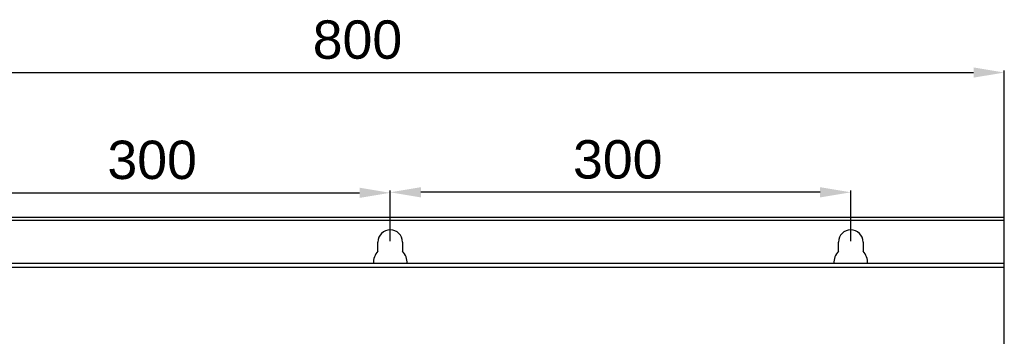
# Model space of a CAD drawing. Header units: millimetres. Extents: x 1117 to 38156, y -1945 to 7303.
# Tile 779 of 831: x 28868 to 29509, y 5971 to 6178. Entities that reach past the tile are written whole.
import ezdxf

# ---------------------------------------------------------------- set-up
doc = ezdxf.new("R2010")
doc.units = ezdxf.units.MM
doc.styles.get("Standard").update_dxf_attribs({"font": 'arial.ttf'})
doc.dimstyles.new('ISO-25', dxfattribs={"dimtxt": 2.5, "dimasz": 2.5, "dimexe": 1.25, "dimexo": 0.625, "dimtad": 1, "dimtxsty": 'Standard', "dimcen": 2.5, "dimadec": 0, "dimazin": 0, "dimtfac": 1, "dimtmove": 0, "dimatfit": 3, "dimfxl": 0, "dimarcsym": 0})

# ---------------------------------------------------------------- blocks, each defined once
blk = doc.blocks.new('*D245')
at = {"color": 0, "linetype": 'Continuous', "lineweight": -2}
for p, q in [((28709.02, 6047.46), (28709.02, 6144.48)), ((29509.02, 6047.46), (29509.02, 6144.48)), ((28729.02, 6143.23), (29489.02, 6143.23))]:
    blk.add_line(p, q, dxfattribs=at)
at = {"color": 0, "linetype": 'Continuous'}
for points in [[(28729.02, 6146.56), (28729.02, 6139.9), (28709.02, 6143.23)], [(29489.02, 6146.56), (29489.02, 6139.9), (29509.02, 6143.23)]]:
    blk.add_solid(points, dxfattribs=at)
at = {"layer": 'Defpoints', "color": 0, "linetype": 'Continuous'}
for p in [(29509.02, 6143.23), (28709.02, 6046.84), (29509.02, 6046.84)]:
    blk.add_point(p, dxfattribs=at)
at = {"color": 0, "linetype": 'Continuous', "insert": (29087.69, 6177.19), "char_height": 25, "width": 46.2656, "attachment_point": 2, "line_spacing_factor": 0.9}
blk.add_mtext('800', dxfattribs=at)
blk = doc.blocks.new('*D247')
at = {"color": 0, "linetype": 'Continuous', "lineweight": -2}
for p, q in [((28809.02, 6033.46), (28809.02, 6066.17)), ((28829.02, 6064.92), (29089.02, 6064.92)), ((29109.02, 6033.46), (29109.02, 6066.17))]:
    blk.add_line(p, q, dxfattribs=at)
at = {"color": 0, "linetype": 'Continuous'}
for points in [[(28829.02, 6068.25), (28829.02, 6061.58), (28809.02, 6064.92)], [(29089.02, 6068.25), (29089.02, 6061.58), (29109.02, 6064.92)]]:
    blk.add_solid(points, dxfattribs=at)
at = {"layer": 'Defpoints', "color": 0, "linetype": 'Continuous'}
for p in [(29109.02, 6064.92), (28809.02, 6032.84), (29109.02, 6032.84)]:
    blk.add_point(p, dxfattribs=at)
at = {"color": 0, "linetype": 'Continuous', "insert": (28953.97, 6098.88), "char_height": 25, "width": 46.2656, "attachment_point": 2, "line_spacing_factor": 0.9}
blk.add_mtext('300', dxfattribs=at)
blk = doc.blocks.new('*D248')
at = {"color": 0, "linetype": 'Continuous', "lineweight": -2}
for p, q in [((29109.02, 6033.46), (29109.02, 6066.48)), ((29389.02, 6065.23), (29129.02, 6065.23)), ((29409.02, 6033.46), (29409.02, 6066.48))]:
    blk.add_line(p, q, dxfattribs=at)
at = {"color": 0, "linetype": 'Continuous'}
for points in [[(29129.02, 6068.56), (29129.02, 6061.9), (29109.02, 6065.23)], [(29389.02, 6068.56), (29389.02, 6061.9), (29409.02, 6065.23)]]:
    blk.add_solid(points, dxfattribs=at)
at = {"layer": 'Defpoints', "color": 0, "linetype": 'Continuous'}
for p in [(29109.02, 6065.23), (29109.02, 6032.84), (29409.02, 6032.84)]:
    blk.add_point(p, dxfattribs=at)
at = {"color": 0, "linetype": 'Continuous', "insert": (29257.23, 6099.19), "char_height": 25, "width": 46.2656, "attachment_point": 2, "line_spacing_factor": 0.9}
blk.add_mtext('300', dxfattribs=at)

msp = doc.modelspace()

# ---------------------------------------------------------------- linework, layer by layer
at = {"color": 7, "linetype": 'Continuous'}
for p, q in [((29509.016, 6048.838), (28709.016, 6048.838)), ((29509.016, 5956.338), (29509.016, 6048.838)), ((29509.016, 6046.838), (28709.016, 6046.838)), ((29101.016, 6026.888), (29101.016, 6032.838)), ((29117.016, 6032.838), (29117.016, 6026.888)), ((29401.016, 6026.888), (29401.016, 6032.838)), ((29417.016, 6032.838), (29417.016, 6026.888)), ((29509.016, 6018.838), (28709.016, 6018.838)), ((29509.016, 6016.338), (28709.016, 6016.338))]:
    msp.add_line(p, q, dxfattribs=at)
for centre, radius, start, end in [((29109.016, 6032.838), 8, 0, 180), ((29409.016, 6032.838), 8, 0, 180), ((29109.016, 6019.338), 11, 136.658242, 182.644204), ((29109.016, 6019.338), 11, 357.355949, 43.341758), ((29409.016, 6019.338), 11, 136.658242, 182.644353), ((29409.016, 6019.338), 11, 357.355658, 43.341758)]:
    msp.add_arc(centre, radius, start, end, dxfattribs=at)

# ---------------------------------------------------------------- dimensions: what is measured, and where the dimension line sits
at = {"linetype": 'Continuous'}
for base, p1, p2, picture, middle in [((29509.016, 6143.231), (28709.016, 6046.838), (29509.016, 6046.838), '*D245', (29087.695, 6143.231)), ((29109.016, 6064.917), (28809.016, 6032.838), (29109.016, 6032.838), '*D247', (28953.971, 6064.917))]:
    dim = msp.add_linear_dim(base=base, p1=p1, p2=p2, dimstyle='ISO-25', override={"dimtxt": 25, "dimasz": 20, "dimdsep": 46}, dxfattribs=at)
    dim.commit()
    dim.dimension.update_dxf_attribs({"geometry": picture, "text_midpoint": middle, "dimtype": 160})
dim = msp.add_linear_dim(base=(29109.016, 6065.229), p1=(29409.016, 6032.838), p2=(29109.016, 6032.838), angle=180, dimstyle='ISO-25', override={"dimtxt": 25, "dimasz": 20, "dimdsep": 46}, dxfattribs=at)
dim.commit()
dim.dimension.update_dxf_attribs({"geometry": '*D248', "text_midpoint": (29257.233, 6065.229), "dimtype": 160})

doc.saveas('drawing.dxf')
